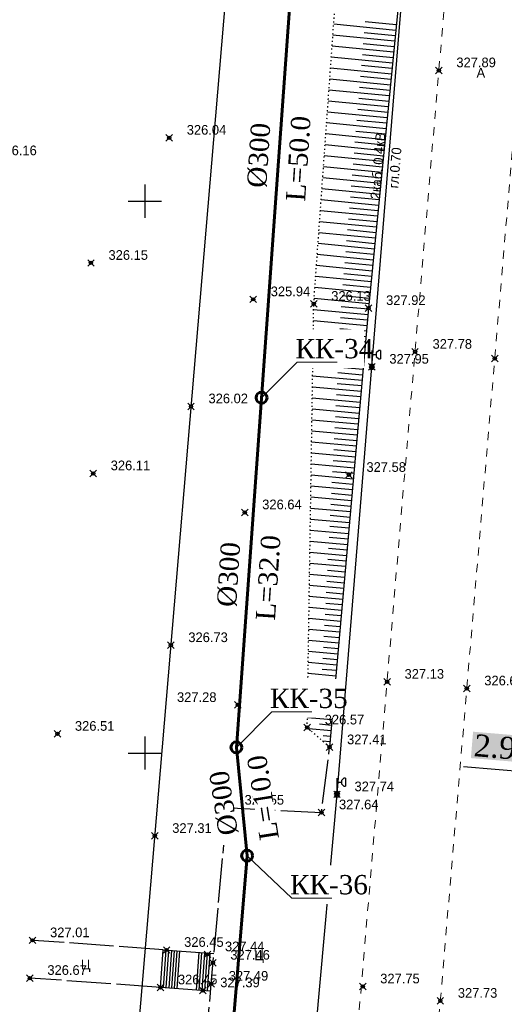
# Model space of a CAD drawing. Header units: metres. Extents: x 703769 to 722343, y 4313031 to 4317457.
# Tile 321 of 409: x 708217 to 708261, y 4315306 to 4315395. Entities that reach past the tile are written whole.
import ezdxf
from ezdxf import colors
from ezdxf.entities.mleader import LeaderData, LeaderLine
from ezdxf.math import Vec2, Vec3

# ---------------------------------------------------------------- set-up
doc = ezdxf.new("R2010")
doc.units = ezdxf.units.M
doc.header["$LTSCALE"] = 0.5
doc.header["$PDMODE"] = 35
doc.header["$PDSIZE"] = 0.3
for name, pattern in [('Auto_Street_NotBorder_Line_m1', [3, 1.5, -1.5]), ('ДОРОГИ_СТРОЯЩ', [9, 8, -1]), ('Контура низ откосов  Штриховая 0.1-0.5 - - - - - - -', [0.6, 0.1, -0.5])]:
    doc.linetypes.add(name, pattern=pattern)
for name, color, linetype in [('(001) Сетка', 92, 'Continuous'), ('(004) Точки рельефа', 7, 'Continuous'), ('(016) Кабель', 1, 'Continuous'), ('(019) Связь', 3, 'ИК_КАБ_СВЯЗИ'), ('(022) Возд. Линии', 7, 'Continuous'), ('(025) Дорога', 7, 'Continuous'), ('(035) Откосы', 7, 'Continuous')]:
    doc.layers.add(name, color=color, linetype=linetype)
doc.layers.add('AUTO#_ROADS_EXIST_L', color=7, linetype='Continuous', lineweight=15, true_color=0x000000)
for name, color, linetype, lineweight in [('HK1', 36, 'Continuous', 60), ('ВК_В1', 134, 'Continuous', 40), ('ВОДОПРОВОД текст', 7, 'Continuous', 50)]:
    doc.layers.add(name, color=color, linetype=linetype, lineweight=lineweight)
doc.styles.add('BM-431', font='txt')
doc.styles.add('D-431', font='txt')
doc.styles.add('Interproekt', font='isocpeur.ttf', dxfattribs={"width": 0.95, "oblique": 15})
doc.styles.add('S', font='txtwr', dxfattribs={"oblique": 15})
doc.styles.get("Standard").update_dxf_attribs({"font": 'times.ttf'})
doc.styles.add('Times New Roman', font='times.ttf')
doc.linetypes.add('ИК_КАБ_СВЯЗИ', pattern='A,4,["o",Standard,S=0.5,R=0,X=0,Y=-0.125],4,-2', length=10)
doc.linetypes.add('ИК_Э_КАБ_НН', pattern='A,8,-2,["<",Standard,S=1,R=0,X=0,Y=-0.5],8,[">",Standard,S=1,R=0,X=-0.5,Y=-0.5],-2', length=20)
doc.dimstyles.new('300', dxfattribs={"dimtxt": 2, "dimasz": 1.5, "dimexe": 0, "dimexo": 0, "dimgap": 1, "dimtad": 1, "dimzin": 0, "dimdsep": 46, "dimtxsty": 'Standard', "dimblk": 'OBLIQUE', "dimcen": 0, "dimclrd": 1, "dimclre": 1, "dimclrt": 1, "dimadec": 1, "dimazin": 0, "dimtfac": 1, "dimtofl": 0, "dimtmove": 0, "dimatfit": 3, "dimfxl": 3, "dimtfill": 2, "dimtfillclr": 7, "dimtolj": 1, "dimtzin": 0, "dimlwd": 25, "dimlwe": -1, "dimarcsym": 0})

# ---------------------------------------------------------------- blocks, each defined once
blk = doc.blocks.new('U1111')
for p, q in [((0.1, 0.45), (0.1, 2.95)), ((0.1, 2.2), (0.85, 2.2)), ((1.28934, 2.95), (0.85, 2.51066)), ((0.85, 2.51066), (0.85, 1.88934)), ((0.85, 1.88934), (1.28934, 1.45)), ((1.6, 2.95), (1.28934, 2.95)), ((1.6, 2.95), (1.6, 1.45)), ((0, 0.05), (0.1, 0.05)), ((0, -0.05), (0, 0.05)), ((0.1, 0.05), (0.1, -0.05)), ((1.28934, 1.45), (1.6, 1.45)), ((0.1, -0.05), (0, -0.05))]:
    blk.add_line(p, q)
blk.add_lwpolyline([(0.55, 0), (0.3, 0.433013), (-0.2, 0.433013), (-0.45, 0), (-0.2, -0.433013), (0.3, -0.433013)], close=True)
at = {"color": 4, "style": 'S', "oblique": 15}
blk.add_attdef('Z', (1.142936, -1.391276), '', height=2, dxfattribs=at)
blk = doc.blocks.new('Setka')
at = {"layer": '(001) Сетка'}
for p, q in [((0, 1.5), (0, -1.5)), ((-1.5, 0), (1.5, 0))]:
    blk.add_line(p, q, dxfattribs=at)
blk = doc.blocks.new('_Dot')
at = {"color": 0, "linetype": 'ByBlock', "lineweight": -2}
blk.add_line((-0.5, 0), (-1, 0), dxfattribs=at)
at = {"color": 0, "linetype": 'ByBlock', "const_width": 0.5}
blk.add_lwpolyline([(-0.25, 0, 1), (0.25, 0, 1)], format="xyb", close=True, dxfattribs=at)
blk = doc.blocks.new('_Oblique')
at = {"color": 0, "linetype": 'ByBlock', "lineweight": -2}
blk.add_line((-0.5, -0.5), (0.5, 0.5), dxfattribs=at)
blk = doc.blocks.new('*D532')
at = {"color": 1, "lineweight": 25, "transparency": 16777216}
for p, q in [((708265.686, 4315326.509), (708257.356, 4315327.209)), ((708268.603, 4315326.265), (708265.686, 4315326.509))]:
    blk.add_line(p, q, dxfattribs=at)
at = {"layer": 'Defpoints', "color": 0, "lineweight": 40, "transparency": 16777216}
for p in [(708265.686, 4315326.509, 325.431), (708265.686, 4315326.509), (708268.603, 4315326.265)]:
    blk.add_point(p, dxfattribs=at)
at = {"color": 1, "lineweight": 25, "transparency": 16777216, "xscale": 1.5, "yscale": 1.5, "zscale": 1.5}
for p, rotation in [((708265.686, 4315326.509), 175.1992244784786), ((708268.603, 4315326.265), 355.1992244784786)]:
    blk.add_blockref('_Oblique', p, dxfattribs=dict(at, rotation=rotation))
at = {"color": 1, "lineweight": 40, "transparency": 16777216, "insert": (708260.943, 4315328.935), "char_height": 2, "attachment_point": 5, "rotation": 355.19922, "bg_fill": 1, "box_fill_scale": 1.1, "bg_fill_color": 7, "bg_fill_true_color": 16777215, "bg_fill_transparency": 0}
blk.add_mtext('\\A1;2.93', dxfattribs=at)

msp = doc.modelspace()

# ---------------------------------------------------------------- linework, layer by layer
at = {"layer": '(016) Кабель', "linetype": 'ИК_Э_КАБ_НН', "elevation": 325.652, "flags": 128}
msp.add_lwpolyline([(708148.162, 4314184.928), (708151.497, 4314225.638), (708155.946, 4314277.346), (708160.092, 4314325.308), (708165.82, 4314399.254), (708169.045, 4314439.184), (708172.399, 4314480.837), (708175.762, 4314521.367), (708178.982, 4314558.811), (708182.201, 4314596.426), (708185.813, 4314637.091), (708189.128, 4314677.545), (708192.281, 4314716.43), (708195.859, 4314758.023), (708198.741, 4314794.021), (708202.87, 4314842.96), (708206.45, 4314887.572), (708209.623, 4314925.94), (708213.998, 4314964.466), (708217.888, 4315003.776), (708222.285, 4315053.198), (708227.646, 4315118.21), (708230.7, 4315153.26), (708233.599, 4315183.887), (708236.608, 4315219.867), (708239.917, 4315258.483), (708242.964, 4315292.096), (708245.88, 4315324.716), (708249.037, 4315363.449), (708251.639, 4315395.315), (708254.553, 4315428.663), (708258.525, 4315473.098), (708262.105, 4315516.97), (708265.007, 4315550.248), (708267.691, 4315583.251), (708270.438, 4315616.597), (708274.286, 4315657.842), (708277.622, 4315697.97), (708280.245, 4315726.073), (708282.134, 4315747.294), (708285.192, 4315782.765), (708287.519, 4315812.482), (708289.716, 4315837.095), (708292.577, 4315870.499), (708295.609, 4315906.644), (708298.169, 4315937.003), (708301.105, 4315969.327), (708303.908, 4316001.447), (708306.247, 4316027.782), (708309.271, 4316062.456), (708312.329, 4316097.927), (708314.656, 4316127.644), (708316.853, 4316152.257), (708319.714, 4316185.661), (708322.746, 4316221.806), (708325.306, 4316252.165), (708328.242, 4316284.489), (708331.045, 4316316.609), (708331.607, 4316322.941)], dxfattribs=at)
at = {"layer": '(019) Связь', "elevation": 324.516, "flags": 128}
msp.add_lwpolyline([(708317.145, 4316324.221), (708301.016, 4316142.912), (708256.741, 4315645.198), (708241.57, 4315465.518), (708189.214, 4314845.558), (708166.334, 4314514.295), (708160.318, 4314448.76), (708146.619, 4314291.453), (708137.034, 4314165.721), (708137.034, 4314165.721), (708137.034, 4314165.721), (708136.895, 4314100.448), (708136.888, 4314097.122)], dxfattribs=at)
at = {"layer": '(025) Дорога', "linetype": 'ДОРОГИ_СТРОЯЩ', "flags": 128}
for points, elevation in [([(708242.253, 4315291.55), (708242.065, 4315294.517), (708233.413, 4315295.129), (708234.484, 4315307.55), (708235.918, 4315323.5), (708244.474, 4315323.075), (708245.209, 4315328.976)], 327.473), ([(708230.123, 4315310.638), (708218.385, 4315311.481)], 327.473), ([(708230.372, 4315310.62), (708230.126, 4315307.196)], 327.473), ([(708230.622, 4315310.603), (708230.376, 4315307.178)], 327.473), ([(708230.871, 4315310.585), (708230.625, 4315307.16)], 327.473), ([(708231.12, 4315310.567), (708230.874, 4315307.142)], 327.473), ([(708231.37, 4315310.549), (708231.124, 4315307.124)], 327.473), ([(708231.619, 4315310.531), (708231.373, 4315307.106)], 327.473), ([(708233.365, 4315310.406), (708233.119, 4315306.981)], 327.473), ([(708233.614, 4315310.388), (708233.368, 4315306.963)], 327.473), ([(708233.863, 4315310.37), (708233.617, 4315306.945)], 327.473), ([(708234.113, 4315310.352), (708233.867, 4315306.927)], 327.473), ([(708234.362, 4315310.334), (708234.116, 4315306.909)], 327.473), ([(708229.877, 4315307.214), (708218.044, 4315308.072)], 326.153)]:
    msp.add_lwpolyline(points, dxfattribs=dict(at, elevation=elevation))
at = {"layer": '(025) Дорога', "elevation": 327.473, "flags": 128}
msp.add_lwpolyline([(708234.427, 4315306.887), (708229.877, 4315307.214), (708230.123, 4315310.638), (708234.732, 4315310.307)], dxfattribs=at)
at = {"layer": '(035) Откосы'}
for p, q in [((708251.251, 4315394.428, 327.491), (708248.432, 4315394.703, 327.491)), ((708251.202, 4315393.932, 327.491), (708245.578, 4315394.482, 327.491)), ((708251.105, 4315392.941, 327.491), (708245.507, 4315393.488, 327.491)), ((708251.154, 4315393.437, 327.491), (708248.348, 4315393.711, 327.491)), ((708251.008, 4315391.95, 327.491), (708245.436, 4315392.494, 327.491)), ((708251.057, 4315392.446, 327.491), (708248.264, 4315392.718, 327.491)), ((708250.912, 4315390.959, 327.491), (708245.365, 4315391.501, 327.491)), ((708250.96, 4315391.454, 327.491), (708248.18, 4315391.726, 327.491)), ((708250.815, 4315389.968, 327.491), (708245.294, 4315390.507, 327.491)), ((708250.863, 4315390.463, 327.491), (708248.096, 4315390.734, 327.491)), ((708250.718, 4315388.976, 327.491), (708245.223, 4315389.513, 327.491)), ((708250.766, 4315389.472, 327.491), (708248.013, 4315389.741, 327.491)), ((708250.621, 4315387.985, 327.491), (708245.152, 4315388.519, 327.491)), ((708250.67, 4315388.481, 327.491), (708247.929, 4315388.749, 327.491)), ((708250.573, 4315387.49, 327.491), (708247.845, 4315387.756, 327.491)), ((708250.524, 4315386.994, 327.491), (708245.082, 4315387.526, 327.491)), ((708250.476, 4315386.498, 327.491), (708247.761, 4315386.764, 327.491)), ((708250.427, 4315386.003, 327.491), (708245.011, 4315386.532, 327.491)), ((708250.379, 4315385.507, 327.491), (708247.677, 4315385.771, 327.491)), ((708250.331, 4315385.012, 327.491), (708244.94, 4315385.538, 327.491)), ((708250.234, 4315384.02, 327.491), (708244.869, 4315384.545, 327.491)), ((708250.282, 4315384.516, 327.491), (708247.593, 4315384.779, 327.491)), ((708250.137, 4315383.029, 327.491), (708244.798, 4315383.551, 327.491)), ((708250.185, 4315383.525, 327.491), (708247.509, 4315383.786, 327.491)), ((708250.04, 4315382.038, 327.491), (708244.727, 4315382.557, 327.491)), ((708250.088, 4315382.534, 327.491), (708247.426, 4315382.794, 327.491)), ((708249.943, 4315381.047, 327.491), (708244.656, 4315381.563, 327.491)), ((708249.992, 4315381.542, 327.491), (708247.342, 4315381.801, 327.491)), ((708249.846, 4315380.056, 327.491), (708244.586, 4315380.57, 327.491)), ((708249.895, 4315380.551, 327.491), (708247.258, 4315380.809, 327.491)), ((708249.75, 4315379.064, 327.491), (708244.515, 4315379.576, 327.491)), ((708249.798, 4315379.56, 327.491), (708247.174, 4315379.816, 327.491)), ((708249.701, 4315378.569, 327.491), (708247.09, 4315378.824, 327.491)), ((708249.653, 4315378.073, 327.491), (708244.444, 4315378.582, 327.491)), ((708249.604, 4315377.578, 327.491), (708247.006, 4315377.831, 327.491)), ((708249.556, 4315377.082, 327.491), (708244.373, 4315377.588, 327.491)), ((708249.507, 4315376.586, 327.491), (708246.922, 4315376.839, 327.491)), ((708249.459, 4315376.091, 327.491), (708244.302, 4315376.595, 327.491)), ((708249.362, 4315375.1, 327.491), (708244.231, 4315375.601, 327.491)), ((708249.411, 4315375.595, 327.491), (708246.839, 4315375.846, 327.491)), ((708249.265, 4315374.108, 327.491), (708244.16, 4315374.607, 327.491)), ((708249.314, 4315374.604, 327.491), (708246.755, 4315374.854, 327.491)), ((708249.168, 4315373.117, 327.491), (708244.09, 4315373.613, 327.491)), ((708249.217, 4315373.613, 327.491), (708246.671, 4315373.861, 327.491)), ((708249.072, 4315372.126, 327.491), (708244.019, 4315372.62, 327.491)), ((708249.12, 4315372.622, 327.491), (708246.587, 4315372.869, 327.491)), ((708248.975, 4315371.135, 327.491), (708243.948, 4315371.626, 327.491)), ((708249.023, 4315371.63, 327.491), (708246.503, 4315371.877, 327.491)), ((708248.878, 4315370.144, 327.491), (708243.877, 4315370.632, 327.491)), ((708248.926, 4315370.639, 327.491), (708246.419, 4315370.884, 327.491)), ((708248.829, 4315369.648, 327.491), (708246.335, 4315369.892, 327.491)), ((708248.781, 4315369.152, 327.491), (708243.806, 4315369.638, 327.491)), ((708248.734, 4315368.657, 327.491), (708246.252, 4315368.877, 327.491)), ((708248.69, 4315368.161, 327.491), (708243.763, 4315368.598, 327.491)), ((708248.601, 4315367.169, 327.491), (708243.747, 4315367.6, 327.491)), ((708248.645, 4315367.665, 327.491), (708246.2, 4315367.882, 327.491)), ((708248.513, 4315366.177, 327.491), (708243.732, 4315366.601, 327.491)), ((708248.557, 4315366.673, 327.491), (708246.148, 4315366.887, 327.491)), ((708248.425, 4315365.185, 327.491), (708243.717, 4315365.603, 327.491)), ((708248.469, 4315365.681, 327.491), (708246.097, 4315365.891, 327.491)), ((708248.337, 4315364.193, 327.491), (708243.701, 4315364.604, 327.491)), ((708248.381, 4315364.689, 327.491), (708246.045, 4315364.896, 327.491)), ((708248.249, 4315363.201, 327.491), (708243.686, 4315363.606, 327.491)), ((708248.293, 4315363.697, 327.491), (708245.993, 4315363.901, 327.491)), ((708248.161, 4315362.208, 327.491), (708243.67, 4315362.607, 327.491)), ((708248.205, 4315362.704, 327.491), (708245.942, 4315362.906, 327.491)), ((708248.117, 4315361.712, 327.491), (708245.89, 4315361.91, 327.491)), ((708248.073, 4315361.216, 327.491), (708243.655, 4315361.609, 327.491)), ((708248.029, 4315360.72, 327.491), (708245.838, 4315360.915, 327.491)), ((708247.985, 4315360.224, 327.491), (708243.64, 4315360.61, 327.491)), ((708247.941, 4315359.728, 327.491), (708245.786, 4315359.92, 327.491)), ((708247.896, 4315359.232, 327.491), (708243.624, 4315359.612, 327.491)), ((708247.808, 4315358.24, 327.491), (708243.609, 4315358.613, 327.491)), ((708247.852, 4315358.736, 327.491), (708245.735, 4315358.925, 327.491)), ((708247.72, 4315357.248, 327.491), (708243.594, 4315357.615, 327.491)), ((708247.764, 4315357.744, 327.491), (708245.683, 4315357.929, 327.491)), ((708247.632, 4315356.256, 327.491), (708243.578, 4315356.616, 327.491)), ((708247.676, 4315356.752, 327.491), (708245.631, 4315356.934, 327.491)), ((708247.544, 4315355.264, 327.491), (708243.563, 4315355.618, 327.491)), ((708247.588, 4315355.76, 327.491), (708245.579, 4315355.939, 327.491)), ((708247.456, 4315354.272, 327.491), (708243.548, 4315354.619, 327.491)), ((708247.5, 4315354.768, 327.491), (708245.528, 4315354.944, 327.491)), ((708247.412, 4315353.776, 327.491), (708245.476, 4315353.948, 327.491)), ((708247.368, 4315353.28, 327.491), (708243.532, 4315353.621, 327.491)), ((708247.324, 4315352.784, 327.491), (708245.424, 4315352.953, 327.491)), ((708247.28, 4315352.288, 327.491), (708243.517, 4315352.623, 327.491)), ((708247.236, 4315351.792, 327.491), (708245.372, 4315351.958, 327.491)), ((708247.192, 4315351.296, 327.491), (708243.502, 4315351.624, 327.491)), ((708247.103, 4315350.304, 327.491), (708243.486, 4315350.626, 327.491)), ((708247.148, 4315350.8, 327.491), (708245.321, 4315350.963, 327.491)), ((708247.015, 4315349.312, 327.491), (708243.471, 4315349.627, 327.491)), ((708247.059, 4315349.808, 327.491), (708245.269, 4315349.967, 327.491)), ((708246.927, 4315348.32, 327.491), (708243.456, 4315348.629, 327.491)), ((708246.971, 4315348.816, 327.491), (708245.217, 4315348.972, 327.491)), ((708246.839, 4315347.328, 327.491), (708243.44, 4315347.63, 327.491)), ((708246.883, 4315347.824, 327.491), (708245.166, 4315347.977, 327.491)), ((708246.751, 4315346.336, 327.491), (708243.425, 4315346.632, 327.491)), ((708246.795, 4315346.832, 327.491), (708245.114, 4315346.982, 327.491)), ((708246.663, 4315345.344, 327.491), (708243.41, 4315345.633, 327.491)), ((708246.707, 4315345.84, 327.491), (708245.062, 4315345.986, 327.491)), ((708246.619, 4315344.848, 327.491), (708245.01, 4315344.991, 327.491)), ((708246.575, 4315344.352, 327.491), (708243.394, 4315344.635, 327.491)), ((708246.531, 4315343.856, 327.491), (708244.959, 4315343.996, 327.491)), ((708246.487, 4315343.36, 327.491), (708243.379, 4315343.636, 327.491)), ((708246.443, 4315342.864, 327.491), (708244.907, 4315343.001, 327.491)), ((708246.399, 4315342.368, 327.491), (708243.364, 4315342.638, 327.491)), ((708246.31, 4315341.376, 327.491), (708243.348, 4315341.639, 327.491)), ((708246.354, 4315341.872, 327.491), (708244.855, 4315342.005, 327.491)), ((708246.222, 4315340.384, 327.491), (708243.333, 4315340.641, 327.491)), ((708246.266, 4315340.88, 327.491), (708244.803, 4315341.01, 327.491)), ((708246.134, 4315339.392, 327.491), (708243.317, 4315339.642, 327.491)), ((708246.178, 4315339.888, 327.491), (708244.752, 4315340.015, 327.491)), ((708246.046, 4315338.4, 327.491), (708243.302, 4315338.644, 327.491)), ((708246.09, 4315338.896, 327.491), (708244.7, 4315339.02, 327.491)), ((708245.958, 4315337.408, 327.491), (708243.287, 4315337.645, 327.491)), ((708246.002, 4315337.904, 327.491), (708244.648, 4315338.024, 327.491)), ((708245.914, 4315336.912, 327.491), (708244.597, 4315337.029, 327.491)), ((708245.87, 4315336.416, 327.491), (708243.271, 4315336.647, 327.491)), ((708245.826, 4315335.92, 327.491), (708244.545, 4315336.034, 327.491)), ((708245.782, 4315335.424, 327.491), (708243.256, 4315335.648, 327.491)), ((708245.738, 4315334.928, 327.491), (708244.493, 4315335.039, 327.491)), ((708245.694, 4315334.432, 327.491), (708243.241, 4315334.65, 327.491)), ((708245.65, 4315333.936, 327.491), (708244.441, 4315334.043, 327.491)), ((708245.606, 4315333.44, 327.491), (708243.225, 4315333.651, 327.491)), ((708245.517, 4315332.448, 327.491), (708243.21, 4315332.653, 327.491)), ((708245.561, 4315332.944, 327.491), (708244.39, 4315333.048, 327.491)), ((708245.429, 4315331.456, 327.491), (708243.195, 4315331.654, 327.491)), ((708245.473, 4315331.952, 327.491), (708244.338, 4315332.053, 327.491)), ((708245.341, 4315330.464, 327.491), (708243.315, 4315330.644, 327.491)), ((708245.385, 4315330.96, 327.491), (708244.286, 4315331.058, 327.491)), ((708245.297, 4315329.968, 327.491), (708244.622, 4315330.028, 327.491)), ((708245.253, 4315329.472, 327.491), (708244.578, 4315329.532, 327.491))]:
    msp.add_line(p, q, dxfattribs=at)
at = {"layer": '(035) Откосы', "linetype": 'Контура низ откосов  Штриховая 0.1-0.5 - - - - - - -', "elevation": 327.111}
msp.add_lwpolyline([(708245.209, 4315328.976), (708243.181, 4315330.762), (708243.771, 4315369.147), (708245.666, 4315395.721), (708248.697, 4315422.095), (708252.648, 4315422.277)], dxfattribs=at)
at = {"layer": '(035) Откосы', "elevation": 327.491, "flags": 128}
msp.add_lwpolyline([(708252.648, 4315422.277), (708251.412, 4315396.08), (708248.743, 4315368.763), (708245.209, 4315328.976)], dxfattribs=at)
at = {"color": 36, "lineweight": 60, "flags": 128}
msp.add_lwpolyline([(708246.217, 4315460.394), (708240.375, 4315379.164), (708236.764, 4315328.969), (708237.734, 4315319.158), (708233.607, 4315269.337), (708224.852, 4315182.876), (708209.931, 4315028.757), (708168.472, 4315015.744)], dxfattribs=at)
at = {"color": 0, "linetype": 'ByBlock', "lineweight": -2, "transparency": 16777216}
for p in [(708255.111, 4315390.304, 327.885), (708230.677, 4315384.194, 326.041), (708223.584, 4315372.855, 326.155), (708238.286, 4315369.561, 325.944), (708243.771, 4315369.147, 326.132), (708248.743, 4315368.763, 327.924), (708252.95, 4315364.801, 327.78), (708260.174, 4315364.195, 327.336), (708249.037, 4315363.449, 327.947), (708232.647, 4315359.86, 326.018), (708223.785, 4315353.793, 326.113), (708246.962, 4315353.648, 327.58), (708237.516, 4315350.258, 326.641), (708230.82, 4315338.221, 326.734), (708250.416, 4315334.908, 327.127), (708257.641, 4315334.302, 326.635), (708236.904, 4315332.832, 327.279), (708220.543, 4315330.188, 326.507), (708243.181, 4315330.762, 326.57), (708245.209, 4315328.976, 327.406), (708245.88, 4315324.716, 327.737), (708235.918, 4315323.5, 327.546), (708244.474, 4315323.075, 327.639), (708229.36, 4315320.942, 327.305), (708218.289, 4315311.488, 327.009), (708230.441, 4315310.611, 326.446), (708234.14, 4315310.22, 327.44), (708234.627, 4315309.453, 327.462), (708218.044, 4315308.072, 326.671), (708229.877, 4315307.214, 326.448), (708233.712, 4315306.954, 327.39), (708234.484, 4315307.55, 327.486), (708248.21, 4315307.307, 327.752), (708255.243, 4315306.005, 327.726)]:
    msp.add_point(p, dxfattribs=at)
at = {"layer": 'AUTO#_ROADS_EXIST_L', "linetype": 'Auto_Street_NotBorder_Line_m1', "lineweight": 15, "elevation": -0.295, "flags": 128}
for points in [[(708300.417, 4315468.45), (708283.34, 4315468.45), (708273.019, 4315467.138), (708268.578, 4315463.363), (708255.243, 4315306.005), (708249.823, 4315243.388)], [(708231.316, 4315449.496), (708240.15, 4315448.706), (708249.965, 4315444.501), (708256.852, 4315440.887), (708259.136, 4315437.804), (708248.019, 4315306.624), (708242.597, 4315243.974), (708241.617, 4315231.042), (708239.263, 4315207.961), (708236.484, 4315204.492), (708231.96, 4315202.818), (708210.343, 4315205.779)]]:
    msp.add_lwpolyline(points, dxfattribs=at)
at = {"layer": 'HK1'}
for centre in [(708239.043, 4315360.651), (708236.764, 4315328.969), (708237.734, 4315319.158)]:
    msp.add_circle(centre, 0.5, dxfattribs=at)

# ---------------------------------------------------------------- block references
at = {"layer": '(001) Сетка'}
for p in [(708228.465, 4315378.456), (708228.465, 4315328.456)]:
    msp.add_blockref('Setka', p, dxfattribs=at)
at = {"layer": '(022) Возд. Линии', "xscale": 0.5, "yscale": 0.5, "zscale": 0.5}
for p in [(708249.012, 4315363.449, 325.652), (708245.855, 4315324.716, 325.652)]:
    msp.add_blockref('U1111', p, dxfattribs=at)

# ---------------------------------------------------------------- texts
at = {"layer": '(004) Точки рельефа', "style": 'D-431'}
for s, p in [('327.89', (708256.697, 4315390.589, 327.885)), ('326.04', (708232.263, 4315384.479, 326.041)), ('326.15', (708225.17, 4315373.14, 326.155)), ('325.94', (708239.872, 4315369.845, 325.944)), ('326.13', (708245.357, 4315369.432, 326.132)), ('327.92', (708250.329, 4315369.047, 327.924)), ('327.78', (708254.536, 4315365.085, 327.78)), ('327.95', (708250.623, 4315363.733, 327.947)), ('326.02', (708234.233, 4315360.146, 326.018)), ('326.11', (708225.371, 4315354.078, 326.113)), ('327.58', (708248.548, 4315353.931, 327.58)), ('326.64', (708239.102, 4315350.543, 326.641)), ('326.73', (708232.406, 4315338.507, 326.734)), ('327.13', (708252.002, 4315335.188, 327.127)), ('326.63', (708259.227, 4315334.587, 326.635)), ('327.28', (708231.379, 4315333.082, 327.279)), ('326.51', (708222.129, 4315330.473, 326.507)), ('326.57', (708244.767, 4315331.047, 326.57)), ('327.41', (708246.795, 4315329.255, 327.406)), ('327.74', (708247.466, 4315324.995, 327.737)), ('327.55', (708237.504, 4315323.781, 327.546)), ('327.64', (708246.06, 4315323.36, 327.639)), ('327.31', (708230.947, 4315321.221, 327.305)), ('327.01', (708219.875, 4315311.771, 327.009)), ('326.45', (708232.027, 4315310.896, 326.446)), ('327.44', (708235.726, 4315310.499, 327.44)), ('327.46', (708236.213, 4315309.738, 327.462)), ('326.67', (708219.63, 4315308.358, 326.671)), ('326.45', (708231.463, 4315307.499, 326.448)), ('327.49', (708236.07, 4315307.834, 327.486)), ('327.75', (708249.796, 4315307.588, 327.752)), ('327.39', (708235.298, 4315307.238, 327.39)), ('327.73', (708256.829, 4315306.284, 327.726))]:
    msp.add_text(s, height=0.875, dxfattribs=at).set_placement(p)
at = {"layer": '(004) Точки рельефа', "color": 18, "true_color": 0x000000, "style": 'D-431'}
msp.add_text('326.16', height=0.875, dxfattribs=at).set_placement((708215.094, 4315382.617, 326.161))
at = {"layer": '(016) Кабель', "color": 0, "linetype": 'Continuous', "style": 'D-431'}
for s, p in [('2каб. 0.4кВ', (708249.773, 4315378.603, -0.295)), ('гл.0.70', (708251.422, 4315379.591, -0.295))]:
    msp.add_text(s, height=0.875, rotation=85.31674, dxfattribs=at).set_placement(p)
at = {"layer": '(025) Дорога', "linetype": 'ДОРОГИ_СТРОЯЩ', "style": 'BM-431'}
for s, p in [('A', (708258.525, 4315389.654, -0.295)), ('Ц', (708238.39, 4315309.684, -0.295)), ('Ц', (708222.666, 4315308.865, -0.295))]:
    msp.add_text(s, height=0.875, dxfattribs=at).set_placement(p)

# ---------------------------------------------------------------- dimensions: what is measured, and where the dimension line sits
at = {"color": 1, "lineweight": 40}
dim = msp.add_aligned_dim(p1=(708268.603, 4315326.265), p2=(708265.686, 4315326.509, 325.431), distance=0, dimstyle='300', dxfattribs=at)
dim.commit()
dim.dimension.update_dxf_attribs({"geometry": '*D532', "text_midpoint": (708260.943, 4315328.935)})

# ---------------------------------------------------------------- next in the draw order: texts
at = {"layer": 'ВОДОПРОВОД текст', "color": 7, "linetype": 'Continuous', "lineweight": 50, "char_height": 1.75, "width": 7.48307, "attachment_point": 5, "style": 'Times New Roman', "bg_fill": 3, "box_fill_scale": 1, "bg_fill_color": 256, "bg_fill_transparency": 16714492}
for s, insert, rotation in [('L=50.0', (708242.386, 4315382.316, 41.38), 86.22547), ('%%C300', (708238.812, 4315382.61, -404.593), 86.22547), ('%%C300', (708236.081, 4315344.634, -404.593), 86.22547), ('L=32.0', (708239.655, 4315344.34, 41.38), 86.22547), ('L=10.0', (708239.183, 4315324.423, 368.926), 98.92616), ('%%C300', (708235.632, 4315323.923, -77.047), 98.92616)]:
    msp.add_mtext(s, dxfattribs=dict(at, insert=insert, rotation=rotation))

# ---------------------------------------------------------------- next in the draw order: leaders
at = {"layer": 'ВК_В1', "color": 7, "lineweight": 13}
ml = msp.add_multileader_mtext('Standard', dxfattribs=at)
ml.set_content('{\\fTimes New Roman|b0|i0|c204|p18;\\Q0;\\W1;КК-\\fTimes New Roman|b0|i0|c0|p18;34}', color=7, style='Interproekt')
ml.set_leader_properties(color=256, linetype='Continuous', lineweight=13)
ml.set_arrow_properties(name='DOT')
ml.build(insert=Vec2(0, 0))
ml.multileader.update_dxf_attribs({"text_left_attachment_type": 6, "text_right_attachment_type": 6, "dogleg_length": 0, "arrow_head_size": 0.00144})
ctx = ml.context
ctx.base_point, ctx.char_height, ctx.arrow_head_size, ctx.landing_gap_size, ctx.plane_origin = Vec3(708242.264, 4315363.87, 327.491), 1.75, 0.00144, 0.0008, Vec3(709113.321, 4315403.891, 327.491)
ctx.left_attachment, ctx.right_attachment, ctx.text_align_type = 6, 6, 1
notes = []
notes.append((ctx, [(0, (1, 1, 0), (708242.264, 4315363.87, 327.491), (1, 0), 0, [(0, [(708239.043, 4315360.651, 327.491)], 0, [])])]))
ctx.mtext.insert, ctx.mtext.rotation, ctx.mtext.width, ctx.mtext.alignment, ctx.mtext.flow_direction = Vec3(708245.642, 4315365.97, 327.491), 6.283185, 3.59135, 2, 5
ctx.mtext.has_bg_fill, ctx.mtext.bg_color, ctx.mtext.bg_scale_factor, ctx.mtext.bg_transparency, ctx.mtext.use_window_bg_color = 1, -1027028792, 1.5, 0, 1
ml = msp.add_multileader_mtext('Standard', dxfattribs=at)
ml.set_content('{\\fTimes New Roman|b0|i0|c204|p18;\\Q0;\\W1;КК-\\fTimes New Roman|b0|i0|c0|p18;35}', color=7, style='Interproekt')
ml.set_leader_properties(color=256, linetype='Continuous', lineweight=13)
ml.set_arrow_properties(name='DOT')
ml.build(insert=Vec2(0, 0))
ml.multileader.update_dxf_attribs({"text_left_attachment_type": 6, "text_right_attachment_type": 6, "dogleg_length": 0, "arrow_head_size": 0.00144})
ctx = ml.context
ctx.base_point, ctx.char_height, ctx.arrow_head_size, ctx.landing_gap_size, ctx.plane_origin = Vec3(708239.985, 4315332.187, 327.491), 1.75, 0.00144, 0.0008, Vec3(709111.042, 4315372.209, 327.491)
ctx.left_attachment, ctx.right_attachment, ctx.text_align_type = 6, 6, 1
notes.append((ctx, [(0, (1, 1, 0), (708239.985, 4315332.187, 327.491), (1, 0), 0, [(0, [(708236.764, 4315328.969, 327.491)], 0, [])])]))
ctx.mtext.insert, ctx.mtext.rotation, ctx.mtext.width, ctx.mtext.alignment, ctx.mtext.flow_direction = Vec3(708243.323, 4315334.287, 327.491), 6.283185, 3.59135, 2, 5
ctx.mtext.has_bg_fill, ctx.mtext.bg_color, ctx.mtext.bg_scale_factor, ctx.mtext.bg_transparency, ctx.mtext.use_window_bg_color = 1, -1027028792, 1.5, 0, 1
ml = msp.add_multileader_mtext('Standard', dxfattribs=at)
ml.set_content('{\\fTimes New Roman|b0|i0|c204|p18;\\Q0;\\W1;КК-\\fTimes New Roman|b0|i0|c0|p18;36}', color=7, style='Interproekt')
ml.set_leader_properties(color=256, linetype='Continuous', lineweight=13)
ml.set_arrow_properties(name='DOT')
ml.build(insert=Vec2(0, 0))
ml.multileader.update_dxf_attribs({"text_left_attachment_type": 6, "text_right_attachment_type": 6, "dogleg_length": 0, "arrow_head_size": 0.00144})
ctx = ml.context
ctx.base_point, ctx.char_height, ctx.arrow_head_size, ctx.landing_gap_size, ctx.plane_origin = Vec3(708241.779, 4315315.306, 327.491), 1.75, 0.00144, 0.0008, Vec3(709112.012, 4315362.398, 327.491)
ctx.left_attachment, ctx.right_attachment, ctx.text_align_type = 6, 6, 1
notes.append((ctx, [(0, (1, 1, 0), (708241.779, 4315315.306, 327.491), (1, 0), 0, [(0, [(708237.734, 4315319.158, 327.491)], 0, [])])]))
ctx.mtext.insert, ctx.mtext.rotation, ctx.mtext.width, ctx.mtext.alignment, ctx.mtext.flow_direction = Vec3(708245.152, 4315317.406, 327.491), 6.283185, 3.59135, 2, 5
ctx.mtext.has_bg_fill, ctx.mtext.bg_color, ctx.mtext.bg_scale_factor, ctx.mtext.bg_transparency, ctx.mtext.use_window_bg_color = 1, -1027028792, 1.5, 0, 1
for ctx, leaders in notes:
    for number, flags, end, landing, length, lines in leaders:
        leader = LeaderData()
        leader.index, (leader.has_last_leader_line, leader.has_dogleg_vector, leader.attachment_direction) = number, flags
        leader.last_leader_point, leader.dogleg_vector, leader.dogleg_length = Vec3(end), Vec3(landing), length
        for number, points, colour, breaks in lines:
            line = LeaderLine()
            line.index, line.vertices, line.color, line.breaks = number, Vec3.list(points), colors.encode_raw_color(colour), breaks
            leader.lines.append(line)
        ctx.leaders.append(leader)

doc.saveas('drawing.dxf')
